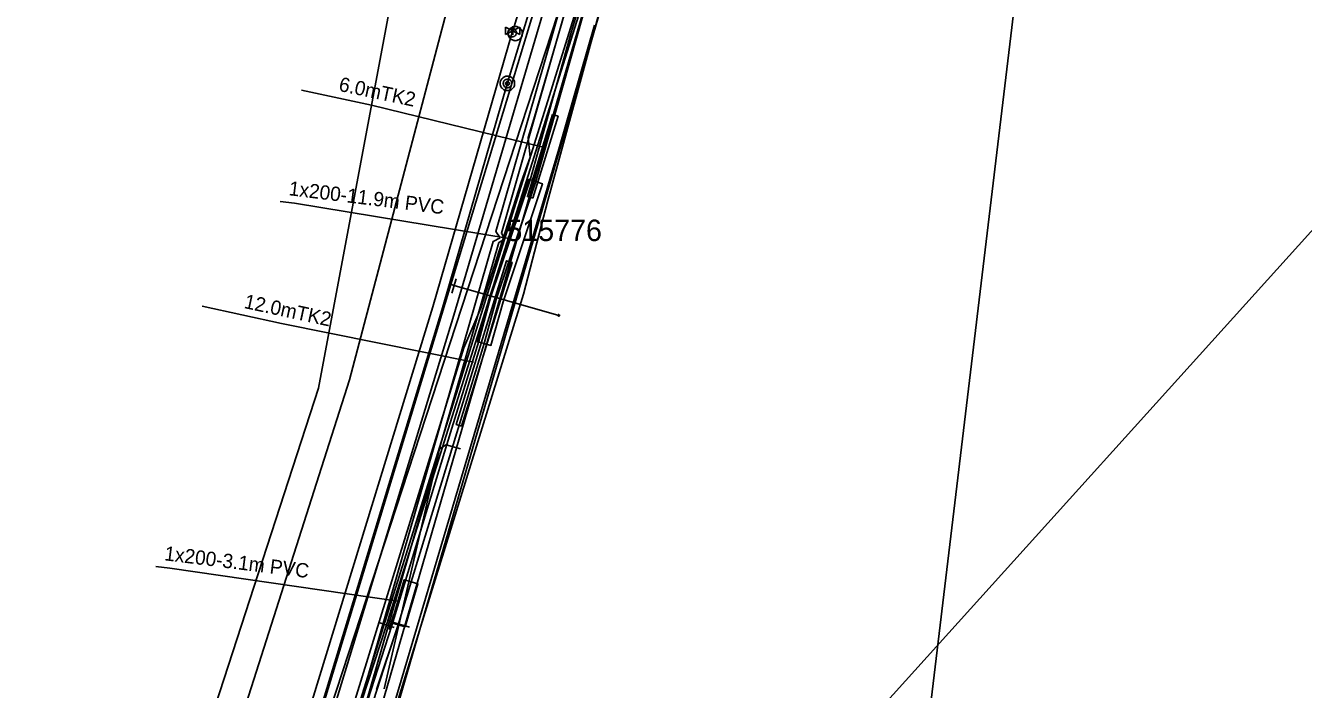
# Model space of a CAD drawing. Extents: x -746464 to -745690, y -1051581 to -1049993.
# Drawn here: x -746310.4 to -746220.9, y -1051404.6 to -1051358.1 of the extents above; entities that cross this region are included whole.
import ezdxf

# ---------------------------------------------------------------- set-up
doc = ezdxf.new("R2010")
doc.units = 0
for name, color, linetype in [('04_CETIN_neprovozovane', 7, 'Continuous'), ('04_CETIN_radiove site', 7, 'Continuous'), ('04_CETIN_sdelovaci_podzem', 7, 'Continuous'), ('10_CD_Telematika_metalika', 7, 'Continuous'), ('45_Eltodo_popisy', 7, 'Continuous'), ('45_Eltodo_vedeni_NN_zemni', 7, 'Continuous'), ('48_Prazs_plynarenska_STL', 7, 'Continuous'), ('51_PVaK_kanal_negravitacni_overena poloha', 7, 'Continuous'), ('51_PVaK_kanal_objekty', 7, 'Continuous'), ('51_PVaK_vodovod_chranicky_objekty', 7, 'Continuous'), ('51_PVaK_vodovod_neoverena poloha_pripojka', 7, 'Continuous'), ('51_PVaK_vodovod_overena poloha_rad', 7, 'Continuous'), ('51_PVaK_vodovod_zruseno_neoverena poloha', 7, 'Continuous'), ('51_PVaK_vodovod_zruseno_overena poloha', 7, 'Continuous'), ('55_PREdi_chranicky', 7, 'Continuous'), ('55_PREdi_NN', 7, 'Continuous'), ('55_PREdi_stavby', 7, 'Continuous'), ('55_PREdi_stavby_popisy', 7, 'Continuous'), ('55_PREdi_VN', 7, 'Continuous'), ('55_PREdi_ZRUSENE_elektro', 7, 'Continuous')]:
    doc.layers.add(name, color=color, linetype=linetype)

msp = doc.modelspace()

# ---------------------------------------------------------------- linework, layer by layer
at = {"layer": '04_CETIN_neprovozovane'}
for points in [[(-746287.67, -1051382.95), (-746277.72, -1051345.13), (-746273.08, -1051303.86), (-746271.3, -1051288.29)], [(-746329.96, -1051542.66), (-746282.86, -1051392.47), (-746268.82, -1051347.47), (-746263.55, -1051305.04)], [(-746250.58, -1051435.73), (-746236.905, -1051321.669)], [(-746327.12, -1051542.6), (-746322.61, -1051528.64), (-746317.25, -1051528.3), (-746303.5, -1051500.5), (-746311.39, -1051495.8), (-746311.18, -1051494.8), (-746304.8, -1051471.55), (-746303.38, -1051466.4), (-746298.01, -1051450.4), (-746293.33, -1051444.43), (-746294.21, -1051436.87), (-746290.75, -1051425.5), (-746285.7, -1051419.55), (-746285.55, -1051413), (-746286.06, -1051411.13), (-746275.5, -1051376.95), (-746273.8, -1051370.4), (-746267.68, -1051348), (-746264.05, -1051336.15)], [(-746289.98, -1051390.19), (-746287.67, -1051382.95)], [(-746323.91, -1051496.4), (-746289.98, -1051390.19)]]:
    msp.add_lwpolyline(points, dxfattribs=at)
at = {"layer": '04_CETIN_radiove site'}
msp.add_line((-745690.053, -1050785.364), (-746408.207, -1051580.571), dxfattribs=at)
at = {"layer": '04_CETIN_sdelovaci_podzem'}
for points in [[(-746265.77, -1051320.77), (-746266.29, -1051323.13), (-746266.46, -1051323.77), (-746268.28, -1051337.19), (-746269.67, -1051347.18), (-746274.78, -1051364.69)], [(-746274.78, -1051364.69), (-746275.16, -1051365.99), (-746275.03, -1051367.37), (-746275.65, -1051369.11), (-746278.48, -1051377.92), (-746279.68, -1051380.71), (-746288.87, -1051410.45), (-746291.77, -1051420.42), (-746305.72, -1051467.12), (-746306.42, -1051469.42), (-746314.6, -1051494.44), (-746315.17, -1051496.44)], [(-746275.03, -1051367.37), (-746275.65, -1051369.11), (-746278.48, -1051377.92)], [(-746275.5, -1051376.95), (-746273.8, -1051370.4)]]:
    msp.add_lwpolyline(points, dxfattribs=at)
at = {"layer": '10_CD_Telematika_metalika'}
msp.add_lwpolyline([(-746116.552, -1050521.207), (-746121.17, -1050569.408), (-746128.236, -1050608.848), (-746137.347, -1050610.336), (-746147.573, -1050674.704), (-746154.081, -1050701.12), (-746179.17, -1050709.95), (-746193.05, -1050747.67), (-746206.515, -1050825.577), (-746217.3, -1050901.851), (-746223.756, -1050942.953), (-746230.272, -1050994.196), (-746241.227, -1050999.731), (-746247.174, -1051050.056), (-746252.666, -1051096.533), (-746257.91, -1051185.16), (-746266.649, -1051259.574), (-746273.157, -1051294.362), (-746289.838, -1051383.531), (-746309.089, -1051442.724), (-746337.772, -1051532.949), (-746327.582, -1051537.864), (-746339.385, -1051562.334), (-746354.288, -1051580.571)], dxfattribs=at)
at = {"layer": '45_Eltodo_vedeni_NN_zemni'}
for points in [[(-746277.129, -1051373.005), (-746277.419, -1051372.568), (-746268.233, -1051340.554), (-746268.478, -1051340.188), (-746268.09, -1051339.868), (-746264.119, -1051309.474), (-746259.228, -1051278.858), (-746259.227, -1051278.853)], [(-746298.089, -1051439.972), (-746298.086, -1051439.963), (-746286.875, -1051406.833), (-746277.225, -1051373.342), (-746276.789, -1051373.093), (-746277.033, -1051372.669), (-746267.828, -1051340.577), (-746268.133, -1051340.221)], [(-746287.257, -1051406.713), (-746277.615, -1051373.253), (-746277.129, -1051373.005)]]:
    msp.add_lwpolyline(points, dxfattribs=at)
at = {"layer": '48_Prazs_plynarenska_STL'}
msp.add_lwpolyline([(-746252.124, -1051209.44), (-746254.739, -1051232.69), (-746257.228, -1051250.028), (-746263.332, -1051294.114), (-746268.752, -1051331.185), (-746271.069, -1051346.822), (-746280.362, -1051378.409), (-746289.669, -1051408.88), (-746298.158, -1051436.716), (-746306.066, -1051461.221), (-746317.359, -1051497.958), (-746324.917, -1051522.35), (-746330.899, -1051538.581), (-746331.683, -1051541.084), (-746331.804, -1051541.534), (-746334.886, -1051548.163), (-746337.809, -1051555.442), (-746341.91, -1051561.848), (-746343.36, -1051564.978), (-746348.739, -1051571.768), (-746356.434, -1051580.571)], dxfattribs=at)
at = {"layer": '51_PVaK_kanal_negravitacni_overena poloha'}
msp.add_line((-746276.284, -1051358.642), (-746276.248, -1051358.516), dxfattribs=at)
for points in [[(-746276.248, -1051358.516), (-746272.524, -1051346.36), (-746270.345, -1051331.374), (-746265.013, -1051294.743), (-746258.243, -1051248.027)], [(-746308.975, -1051465.638), (-746299.664, -1051436.193), (-746291.166, -1051408.286), (-746281.832, -1051377.83), (-746276.284, -1051358.642)]]:
    msp.add_lwpolyline(points, dxfattribs=at)
at = {"layer": '51_PVaK_kanal_objekty'}
for p, q in [((-746276.748, -1051358.266), (-746275.748, -1051358.766)), ((-746275.748, -1051358.266), (-746276.748, -1051358.766)), ((-746276.748, -1051358.766), (-746276.748, -1051358.266)), ((-746276.248, -1051358.516), (-746276.248, -1051358.186)), ((-746276.248, -1051358.516), (-746276.248, -1051358.796)), ((-746275.748, -1051358.766), (-746275.748, -1051358.266))]:
    msp.add_line(p, q, dxfattribs=at)
for points in [[(-746276.571, -1051358.559), (-746276.579, -1051358.587), (-746276.582, -1051358.618), (-746276.584, -1051358.648), (-746276.581, -1051358.68), (-746276.572, -1051358.714), (-746276.562, -1051358.742), (-746276.551, -1051358.769), (-746276.535, -1051358.799), (-746276.517, -1051358.823), (-746276.499, -1051358.847), (-746276.475, -1051358.872), (-746276.45, -1051358.892), (-746276.423, -1051358.906), (-746276.396, -1051358.92), (-746276.367, -1051358.928), (-746276.338, -1051358.937), (-746276.308, -1051358.939), (-746276.278, -1051358.942), (-746276.246, -1051358.938), (-746276.212, -1051358.929), (-746276.184, -1051358.919), (-746276.156, -1051358.908), (-746276.127, -1051358.892), (-746276.103, -1051358.874), (-746276.079, -1051358.856), (-746276.054, -1051358.832), (-746276.034, -1051358.807), (-746276.02, -1051358.78), (-746276.006, -1051358.753), (-746275.998, -1051358.724), (-746275.989, -1051358.696), (-746275.987, -1051358.665), (-746275.984, -1051358.635), (-746275.987, -1051358.603), (-746275.996, -1051358.57), (-746276.007, -1051358.542), (-746276.018, -1051358.514), (-746276.034, -1051358.484), (-746276.052, -1051358.46), (-746276.07, -1051358.437), (-746276.093, -1051358.411), (-746276.119, -1051358.391), (-746276.146, -1051358.377), (-746276.173, -1051358.363), (-746276.201, -1051358.355), (-746276.23, -1051358.347), (-746276.26, -1051358.344), (-746276.291, -1051358.342), (-746276.323, -1051358.345), (-746276.356, -1051358.354), (-746276.384, -1051358.364), (-746276.412, -1051358.375), (-746276.442, -1051358.391), (-746276.466, -1051358.409), (-746276.489, -1051358.427), (-746276.515, -1051358.451), (-746276.535, -1051358.476), (-746276.549, -1051358.503), (-746276.563, -1051358.53), (-746276.571, -1051358.559)], [(-746275.566, -1051358.706), (-746275.576, -1051358.656), (-746275.576, -1051358.606), (-746275.596, -1051358.556), (-746275.616, -1051358.506), (-746275.636, -1051358.456), (-746275.666, -1051358.416), (-746275.696, -1051358.376), (-746275.736, -1051358.336), (-746275.776, -1051358.306), (-746275.816, -1051358.276), (-746275.866, -1051358.256), (-746275.916, -1051358.236), (-746275.966, -1051358.216), (-746276.016, -1051358.216), (-746276.066, -1051358.206), (-746276.116, -1051358.216), (-746276.166, -1051358.216), (-746276.216, -1051358.236), (-746276.266, -1051358.256), (-746276.316, -1051358.276), (-746276.356, -1051358.306), (-746276.396, -1051358.336), (-746276.436, -1051358.376), (-746276.466, -1051358.416), (-746276.496, -1051358.456), (-746276.516, -1051358.506), (-746276.536, -1051358.556), (-746276.556, -1051358.606), (-746276.556, -1051358.656), (-746276.566, -1051358.706), (-746276.556, -1051358.756), (-746276.556, -1051358.806), (-746276.536, -1051358.856), (-746276.516, -1051358.906), (-746276.496, -1051358.956), (-746276.466, -1051358.996), (-746276.436, -1051359.036), (-746276.396, -1051359.076), (-746276.356, -1051359.106), (-746276.316, -1051359.136), (-746276.266, -1051359.156), (-746276.216, -1051359.176), (-746276.166, -1051359.196), (-746276.116, -1051359.196), (-746276.066, -1051359.206), (-746276.016, -1051359.196), (-746275.966, -1051359.196), (-746275.916, -1051359.176), (-746275.866, -1051359.156), (-746275.816, -1051359.136), (-746275.776, -1051359.106), (-746275.736, -1051359.076), (-746275.696, -1051359.036), (-746275.666, -1051358.996), (-746275.636, -1051358.956), (-746275.616, -1051358.906), (-746275.596, -1051358.856), (-746275.576, -1051358.806), (-746275.576, -1051358.756), (-746275.566, -1051358.706)]]:
    msp.add_lwpolyline(points, dxfattribs=at)
at = {"layer": '51_PVaK_vodovod_chranicky_objekty'}
for p, q in [((-746280.501, -1051376.887), (-746280.215, -1051375.887)), ((-746273.088, -1051378.468), (-746272.964, -1051378.401)), ((-746273.088, -1051378.468), (-746273.082, -1051378.448)), ((-746273.088, -1051378.468), (-746273.069, -1051378.473)), ((-746273.059, -1051378.372), (-746273.065, -1051378.391)), ((-746273.059, -1051378.372), (-746272.993, -1051378.496)), ((-746273.059, -1051378.372), (-746273.04, -1051378.378)), ((-746272.993, -1051378.496), (-746273.012, -1051378.491)), ((-746272.993, -1051378.496), (-746272.987, -1051378.477)), ((-746272.964, -1051378.401), (-746272.983, -1051378.395)), ((-746272.964, -1051378.401), (-746272.969, -1051378.42)), ((-746284.549, -1051400.295), (-746285.549, -1051399.968)), ((-746284.903, -1051400.419), (-746284.602, -1051399.419))]:
    msp.add_line(p, q, dxfattribs=at)
for points in [[(-746276.115, -1051362.2), (-746276.115, -1051362.154), (-746276.115, -1051362.094), (-746276.13, -1051362.048), (-746276.145, -1051361.988), (-746276.175, -1051361.942), (-746276.206, -1051361.897), (-746276.236, -1051361.866), (-746276.282, -1051361.821), (-746276.312, -1051361.791), (-746276.357, -1051361.76), (-746276.403, -1051361.73), (-746276.463, -1051361.715), (-746276.509, -1051361.7), (-746276.569, -1051361.7), (-746276.615, -1051361.7), (-746276.675, -1051361.7), (-746276.721, -1051361.7), (-746276.766, -1051361.715), (-746276.827, -1051361.73), (-746276.872, -1051361.76), (-746276.918, -1051361.791), (-746276.948, -1051361.821), (-746276.994, -1051361.866), (-746277.024, -1051361.897), (-746277.054, -1051361.942), (-746277.085, -1051361.988), (-746277.1, -1051362.048), (-746277.115, -1051362.094), (-746277.115, -1051362.154), (-746277.115, -1051362.2), (-746277.115, -1051362.26), (-746277.115, -1051362.306), (-746277.1, -1051362.351), (-746277.085, -1051362.412), (-746277.054, -1051362.457), (-746277.024, -1051362.503), (-746276.994, -1051362.533), (-746276.948, -1051362.578), (-746276.918, -1051362.609), (-746276.872, -1051362.639), (-746276.827, -1051362.669), (-746276.766, -1051362.685), (-746276.721, -1051362.7), (-746276.675, -1051362.7), (-746276.615, -1051362.7), (-746276.569, -1051362.7), (-746276.509, -1051362.7), (-746276.463, -1051362.685), (-746276.403, -1051362.669), (-746276.357, -1051362.639), (-746276.312, -1051362.609), (-746276.282, -1051362.578), (-746276.236, -1051362.533), (-746276.206, -1051362.503), (-746276.175, -1051362.457), (-746276.145, -1051362.412), (-746276.13, -1051362.351), (-746276.115, -1051362.306), (-746276.115, -1051362.26), (-746276.115, -1051362.2)], [(-746276.312, -1051362.2), (-746276.312, -1051362.169), (-746276.327, -1051362.139), (-746276.327, -1051362.109), (-746276.342, -1051362.078), (-746276.357, -1051362.048), (-746276.372, -1051362.018), (-746276.388, -1051362.003), (-746276.418, -1051361.972), (-746276.433, -1051361.957), (-746276.463, -1051361.942), (-746276.494, -1051361.927), (-746276.524, -1051361.912), (-746276.554, -1051361.912), (-746276.585, -1051361.897), (-746276.615, -1051361.897), (-746276.645, -1051361.897), (-746276.675, -1051361.912), (-746276.706, -1051361.912), (-746276.736, -1051361.927), (-746276.766, -1051361.942), (-746276.797, -1051361.957), (-746276.812, -1051361.972), (-746276.842, -1051362.003), (-746276.857, -1051362.018), (-746276.872, -1051362.048), (-746276.888, -1051362.078), (-746276.903, -1051362.109), (-746276.903, -1051362.139), (-746276.918, -1051362.169), (-746276.918, -1051362.2), (-746276.918, -1051362.23), (-746276.903, -1051362.26), (-746276.903, -1051362.291), (-746276.888, -1051362.321), (-746276.872, -1051362.351), (-746276.857, -1051362.382), (-746276.842, -1051362.397), (-746276.812, -1051362.427), (-746276.797, -1051362.442), (-746276.766, -1051362.457), (-746276.736, -1051362.472), (-746276.706, -1051362.488), (-746276.675, -1051362.488), (-746276.645, -1051362.503), (-746276.615, -1051362.503), (-746276.585, -1051362.503), (-746276.554, -1051362.488), (-746276.524, -1051362.488), (-746276.494, -1051362.472), (-746276.463, -1051362.457), (-746276.433, -1051362.442), (-746276.418, -1051362.427), (-746276.388, -1051362.397), (-746276.372, -1051362.382), (-746276.357, -1051362.351), (-746276.342, -1051362.321), (-746276.327, -1051362.291), (-746276.327, -1051362.26), (-746276.312, -1051362.23), (-746276.312, -1051362.2)], [(-746276.478, -1051362.2), (-746276.478, -1051362.185), (-746276.494, -1051362.169), (-746276.494, -1051362.154), (-746276.494, -1051362.139), (-746276.509, -1051362.139), (-746276.509, -1051362.124), (-746276.524, -1051362.109), (-746276.539, -1051362.094), (-746276.554, -1051362.094), (-746276.554, -1051362.078), (-746276.569, -1051362.078), (-746276.585, -1051362.078), (-746276.6, -1051362.063), (-746276.615, -1051362.063), (-746276.63, -1051362.063), (-746276.645, -1051362.078), (-746276.66, -1051362.078), (-746276.675, -1051362.078), (-746276.675, -1051362.094), (-746276.691, -1051362.094), (-746276.706, -1051362.109), (-746276.721, -1051362.124), (-746276.736, -1051362.139), (-746276.736, -1051362.154), (-746276.736, -1051362.169), (-746276.751, -1051362.185), (-746276.751, -1051362.2), (-746276.751, -1051362.215), (-746276.736, -1051362.23), (-746276.736, -1051362.245), (-746276.736, -1051362.26), (-746276.721, -1051362.275), (-746276.706, -1051362.291), (-746276.691, -1051362.306), (-746276.675, -1051362.321), (-746276.66, -1051362.321), (-746276.645, -1051362.321), (-746276.63, -1051362.336), (-746276.615, -1051362.336), (-746276.6, -1051362.336), (-746276.585, -1051362.321), (-746276.569, -1051362.321), (-746276.554, -1051362.321), (-746276.539, -1051362.306), (-746276.524, -1051362.291), (-746276.509, -1051362.275), (-746276.509, -1051362.26), (-746276.494, -1051362.26), (-746276.494, -1051362.245), (-746276.494, -1051362.23), (-746276.478, -1051362.215), (-746276.478, -1051362.2)], [(-746272.978, -1051378.449), (-746272.977, -1051378.444), (-746272.976, -1051378.439), (-746272.976, -1051378.434), (-746272.976, -1051378.428), (-746272.978, -1051378.423), (-746272.979, -1051378.418), (-746272.981, -1051378.413), (-746272.984, -1051378.408), (-746272.987, -1051378.404), (-746272.99, -1051378.4), (-746272.994, -1051378.396), (-746272.998, -1051378.393), (-746273.002, -1051378.39), (-746273.007, -1051378.388), (-746273.012, -1051378.386), (-746273.016, -1051378.385), (-746273.021, -1051378.384), (-746273.026, -1051378.384), (-746273.032, -1051378.384), (-746273.037, -1051378.386), (-746273.042, -1051378.387), (-746273.047, -1051378.389), (-746273.052, -1051378.392), (-746273.056, -1051378.395), (-746273.06, -1051378.398), (-746273.064, -1051378.402), (-746273.068, -1051378.406), (-746273.07, -1051378.41), (-746273.072, -1051378.415), (-746273.074, -1051378.42), (-746273.075, -1051378.424), (-746273.076, -1051378.43), (-746273.076, -1051378.435), (-746273.076, -1051378.44), (-746273.074, -1051378.446), (-746273.073, -1051378.45), (-746273.071, -1051378.455), (-746273.068, -1051378.46), (-746273.065, -1051378.464), (-746273.062, -1051378.468), (-746273.058, -1051378.472), (-746273.054, -1051378.476), (-746273.05, -1051378.478), (-746273.045, -1051378.481), (-746273.04, -1051378.482), (-746273.036, -1051378.483), (-746273.031, -1051378.484), (-746273.025, -1051378.484), (-746273.02, -1051378.484), (-746273.014, -1051378.483), (-746273.01, -1051378.481), (-746273.005, -1051378.479), (-746273, -1051378.476), (-746272.996, -1051378.473), (-746272.992, -1051378.47), (-746272.988, -1051378.467), (-746272.984, -1051378.462), (-746272.982, -1051378.458), (-746272.98, -1051378.453), (-746272.978, -1051378.449)]]:
    msp.add_lwpolyline(points, dxfattribs=at)
at = {"layer": '51_PVaK_vodovod_neoverena poloha_pripojka'}
for p, q in [((-746280.674, -1051376.238), (-746280.347, -1051376.347)), ((-746280.347, -1051376.347), (-746273.027, -1051378.435))]:
    msp.add_line(p, q, dxfattribs=at)
at = {"layer": '51_PVaK_vodovod_overena poloha_rad'}
for points in [[(-746306.83, -1051463.43), (-746306.42, -1051461.34), (-746271.99, -1051347.98), (-746271.52, -1051345.56), (-746255.85, -1051238.05), (-746255.38, -1051234.8), (-746246.39, -1051128.09), (-746246.48, -1051126.44)], [(-746257.88, -1051250.01), (-746264.17, -1051293.09), (-746269.75, -1051331.25), (-746271.88, -1051346.58), (-746276.63, -1051362.23)], [(-746276.63, -1051362.23), (-746280.674, -1051376.238), (-746281.2, -1051378.06), (-746290.48, -1051408.54), (-746299.02, -1051436.44), (-746306.82, -1051460.94)]]:
    msp.add_lwpolyline(points, dxfattribs=at)
at = {"layer": '51_PVaK_vodovod_zruseno_neoverena poloha'}
for p, q in [((-746284.987, -1051399.805), (-746284.741, -1051399.879)), ((-746284.741, -1051399.879), (-746283.464, -1051400.264))]:
    msp.add_line(p, q, dxfattribs=at)
for points in [[(-746239.063, -1051040.736), (-746248.942, -1051197.834), (-746251.348, -1051224.724), (-746269.032, -1051349.167), (-746284.987, -1051399.805), (-746285.09, -1051400.118)], [(-746285.09, -1051400.118), (-746317.799, -1051499.979), (-746331.209, -1051539.965), (-746337.882, -1051556.184), (-746340.3, -1051562.061), (-746348.658, -1051573.966), (-746354.409, -1051580.571)]]:
    msp.add_lwpolyline(points, dxfattribs=at)
at = {"layer": '51_PVaK_vodovod_zruseno_overena poloha'}
msp.add_lwpolyline([(-746342.545, -1051559.001), (-746342.2, -1051558.32), (-746332.88, -1051539.95), (-746270.2, -1051348.47), (-746253.64, -1051230.32), (-746249.99, -1051194.49), (-746243.06, -1051080.88), (-746239.76, -1051033.47)], dxfattribs=at)
at = {"layer": '55_PREdi_chranicky'}
for points in [[(-746274.84, -1051370.236), (-746275.222, -1051370.117), (-746273.458, -1051364.383), (-746273.076, -1051364.501), (-746274.84, -1051370.236)], [(-746274.64, -1051369.06), (-746274.166, -1051369.218), (-746276.922, -1051377.476), (-746277.768, -1051380.533), (-746278.25, -1051380.4), (-746278.732, -1051380.267), (-746277.878, -1051377.184), (-746275.114, -1051368.902), (-746274.64, -1051369.06)], [(-746279.823, -1051386.194), (-746280.205, -1051386.076), (-746276.677, -1051374.606), (-746276.295, -1051374.724), (-746279.823, -1051386.194)], [(-746283.36, -1051397.08), (-746282.881, -1051397.223), (-746283.781, -1051400.233), (-746284.26, -1051400.09), (-746284.739, -1051399.947), (-746283.839, -1051396.937), (-746283.36, -1051397.08)]]:
    msp.add_lwpolyline(points, close=True, dxfattribs=at)
at = {"layer": '55_PREdi_NN'}
for points in [[(-746264.434, -1051322.287), (-746268.612, -1051347.823), (-746285.849, -1051407.247), (-746293.856, -1051430.838), (-746329.933, -1051539.536), (-746331.77, -1051545.21), (-746334.312, -1051552.095), (-746339.04, -1051562.029), (-746349.394, -1051574.596), (-746354.459, -1051580.571)], [(-746347.913, -1051535.736), (-746346.373, -1051536.595), (-746346.134, -1051536.405), (-746330.027, -1051543.797), (-746293.008, -1051431.591), (-746284.813, -1051407.482), (-746267.529, -1051348.199), (-746263.737, -1051324.239)], [(-746270.52, -1051358.108), (-746273.01, -1051366.79), (-746285.137, -1051407.619), (-746292.048, -1051427.918), (-746301.926, -1051460.068), (-746315.65, -1051497.831), (-746320.709, -1051512.485), (-746329.491, -1051541.019), (-746330.58, -1051544.036)]]:
    msp.add_lwpolyline(points, dxfattribs=at)
at = {"layer": '55_PREdi_stavby'}
msp.add_lwpolyline([(-746279.906, -1051387.766), (-746280.917, -1051387.49), (-746281.376, -1051387.766), (-746285.236, -1051404.587)], dxfattribs=at)
at = {"layer": '55_PREdi_stavby_popisy'}
for points in [[(-746291.033, -1051362.677), (-746286.133, -1051363.718), (-746274.209, -1051366.625)], [(-746292.519, -1051370.453), (-746291.527, -1051370.576), (-746276.496, -1051373.043)], [(-746298, -1051377.801), (-746292.433, -1051379.006), (-746278.987, -1051381.699)], [(-746301.234, -1051396.008), (-746300.242, -1051396.131), (-746284.289, -1051398.442)]]:
    msp.add_lwpolyline(points, dxfattribs=at)
at = {"layer": '55_PREdi_VN'}
for points in [[(-746286.499, -1051406.978), (-746285.025, -1051402.36), (-746284.26, -1051400.09), (-746283.36, -1051397.08), (-746280.76, -1051388.64), (-746278.25, -1051380.4), (-746277.4, -1051377.33), (-746276.02, -1051373.195), (-746274.64, -1051369.06), (-746271.79, -1051359.02), (-746270.32, -1051353.82), (-746268.85, -1051348.62), (-746268.53, -1051347.37), (-746267.45, -1051340.07), (-746266.94, -1051338.64), (-746266.5, -1051336.68), (-746265.67, -1051330.65), (-746264.84, -1051324.62), (-746263.72, -1051317.31), (-746261.59, -1051303.28), (-746260.992, -1051297.655), (-746259.996, -1051290.723)], [(-746260.28, -1051291.36), (-746261.19, -1051297.63), (-746261.3, -1051299.87), (-746261.59, -1051303.28), (-746263.72, -1051317.31), (-746264.84, -1051324.62), (-746266.5, -1051336.68), (-746266.94, -1051338.64), (-746267.45, -1051340.07), (-746268.53, -1051347.37), (-746268.85, -1051348.62), (-746271.203, -1051356.945), (-746271.79, -1051359.02), (-746274.64, -1051369.06), (-746277.4, -1051377.33), (-746278.25, -1051380.4), (-746280.76, -1051388.64), (-746283.36, -1051397.08), (-746284.26, -1051400.09), (-746285.79, -1051404.63)]]:
    msp.add_lwpolyline(points, dxfattribs=at)
at = {"layer": '55_PREdi_ZRUSENE_elektro'}
msp.add_lwpolyline([(-746271.643, -1051356.929), (-746272.194, -1051358.789), (-746275, -1051368.877), (-746277.794, -1051377.179), (-746278.62, -1051380.243), (-746280.509, -1051386.339), (-746280.858, -1051387.466), (-746284.716, -1051400.135), (-746286.881, -1051406.861)], dxfattribs=at)

# ---------------------------------------------------------------- texts
at = {"layer": '45_Eltodo_popisy'}
msp.add_text('515776', height=1.5, dxfattribs=at).set_placement((-746276.694, -1051373.233))
at = {"layer": '55_PREdi_stavby_popisy'}
for s, rotation, p in [('6.0mTK2', 348.01124, (-746288.479, -1051362.709)), ('1x200-11.9m PVC', 352.9385, (-746291.962, -1051370.018)), ('12.0mTK2', 347.79271, (-746295.11, -1051377.914)), ('1x200-3.1m PVC', 352.93806, (-746300.677, -1051395.574))]:
    msp.add_text(s, height=1, rotation=rotation, dxfattribs=at).set_placement(p)

doc.saveas('drawing.dxf')
